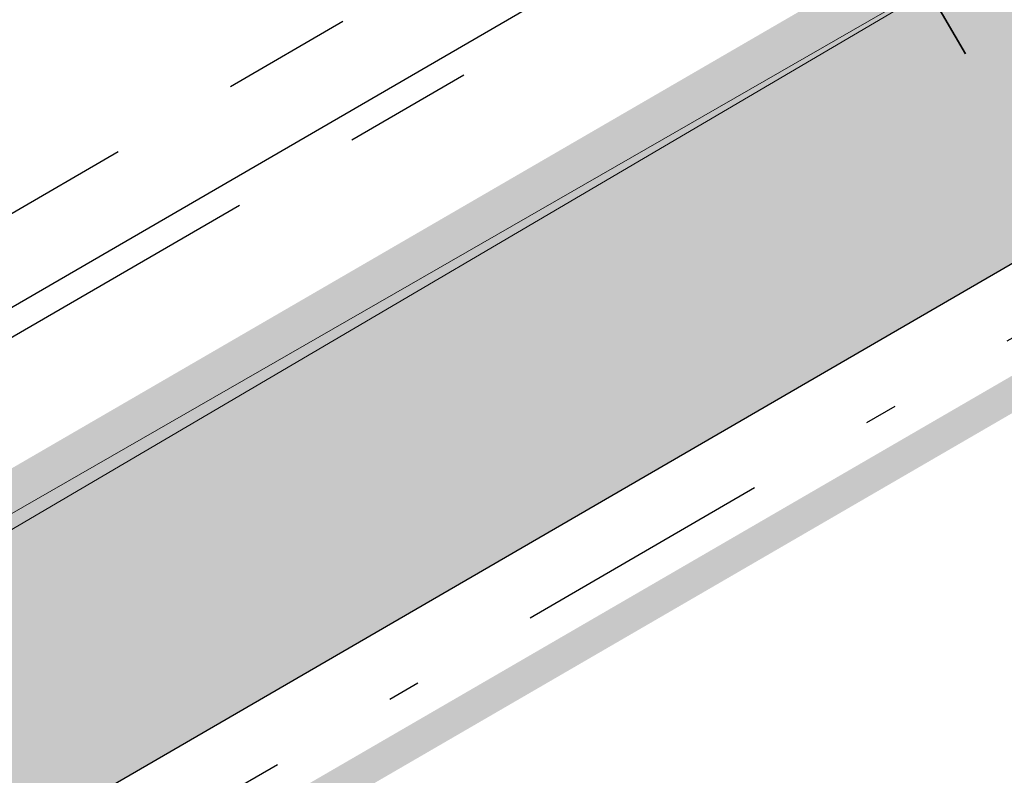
# Model space of a CAD drawing. Header units: metres. Extents: x 163628 to 167855, y 402678 to 405435.
# Tile 396 of 656: x 167378.35 to 167381.38, y 404851.03 to 404853.36. Entities that reach past the tile are written whole.
import ezdxf

# ---------------------------------------------------------------- set-up
doc = ezdxf.new("R2010")
doc.units = ezdxf.units.M
for name, pattern in [('X-CA190022.004-UO-DWM_Snelfietsroute$0$VH-GELEIDEBAND_50X200', [8, 4, -2, 0, -2]), ('X-CA190022.004-UO-DWM_Snelfietsroute$0$VH-OPSLUITBAND_80X200', [14, 8, -2, 2, -2]), ('X-CA190022.004-UO-DWM_Snelfietsroute$0$XX-HIDDEN', [4, 2, -2]), ('X-CA190022.004-UO-WHM_Riolering nieuw$0$RI-HWA_PVC', [6.4, 4, -2.4])]:
    doc.linetypes.add(name, pattern=pattern)
for name, color, linetype, lineweight in [('X-CA190022.004-UO-BGT_Ondergrond$0$GE_316_WGDFietspad_Vlak_GEM', 253, 'Continuous', 9), ('X-CA190022.004-UO-BGT_Ondergrond$0$GE_367_OWGBerm_groenvoorziening_grasenk_GEM', 253, 'Continuous', 9), ('X-CA190022.004-UO-DTM inmeting$0$B-WE-VH-VERHARDING_ASFALT-G', 246, 'Continuous', 0), ('X-CA190022.004-UO-DWM_Snelfietsroute$0$N-WE-GW-WATERGANG_GREPPEL_BODEM-G', 125, 'Continuous', 25), ('X-CA190022.004-UO-DWM_Snelfietsroute$0$N-WE-VH-KANTOPSLUITING_ACHTERKANTBAND-G', 125, 'Continuous', 25), ('X-CA190022.004-UO-DWM_Snelfietsroute$0$N-WE-VH-KANTOPSLUITING_GELEIDEBAND_50X200-G', 125, 'X-CA190022.004-UO-DWM_Snelfietsroute$0$VH-GELEIDEBAND_50X200', 25), ('X-CA190022.004-UO-DWM_Snelfietsroute$0$N-WE-VH-KANTOPSLUITING_OPSLUITBAND_80X200-G', 125, 'X-CA190022.004-UO-DWM_Snelfietsroute$0$VH-OPSLUITBAND_80X200', 25), ('X-CA190022.004-UO-DWM_Snelfietsroute$0$N-WE-VW-MARKERING_LANGS_STREEP_DOORGETROKKEN_010-G', 125, 'Continuous', 25), ('X-CA190022.004-UO-WHM_Riolering nieuw$0$N-WE-RI-HWA_TRANSPORTLEIDING_PVC_160-G', 150, 'X-CA190022.004-UO-WHM_Riolering nieuw$0$RI-HWA_PVC', 35)]:
    doc.layers.add(name, color=color, linetype=linetype, lineweight=lineweight)
doc.layers.add('X-CA190022.004-UO-KL_Wenstracé_v0.3$0$N-WE-KL-TRACE_WENSTRACE-G 1.0m', color=74, linetype='Continuous', lineweight=35, transparency=0.6)

msp = doc.modelspace()

# ---------------------------------------------------------------- linework, layer by layer
at = {"layer": 'X-CA190022.004-UO-BGT_Ondergrond$0$GE_316_WGDFietspad_Vlak_GEM', "flags": 128}
msp.add_lwpolyline([(167368.981, 404846.466), (167381.557, 404853.698), (167382.306, 404854.129), (167386.437, 404856.505), (167387.316, 404857.01), (167388.203, 404857.52), (167398.04, 404863.177)], dxfattribs=at)
at = {"layer": 'X-CA190022.004-UO-BGT_Ondergrond$0$GE_367_OWGBerm_groenvoorziening_grasenk_GEM', "flags": 128}
msp.add_lwpolyline([(167381.557, 404853.698), (167368.981, 404846.466), (167368.252, 404847.792), (167380.788, 404854.987), (167381.557, 404853.698)], dxfattribs=at)
at = {"layer": 'X-CA190022.004-UO-DTM inmeting$0$B-WE-VH-VERHARDING_ASFALT-G'}
msp.add_polyline3d([(167413.376, 404870.576, 9.069), (167409.294, 404868.793, 9.051), (167402.946, 404865.807, 9.04), (167397.19, 404862.576, 9.045), (167392.231, 404859.773, 9.029), (167387.419, 404856.919, 9.034), (167386.497, 404856.528, 9.036), (167382.221, 404854.07, 9.037), (167381.527, 404853.671, 9.03), (167374.765, 404849.697, 9.029), (167368.935, 404846.429, 9.02)], dxfattribs=at)
at = {"layer": 'X-CA190022.004-UO-DWM_Snelfietsroute$0$N-WE-GW-WATERGANG_GREPPEL_BODEM-G', "linetype": 'X-CA190022.004-UO-DWM_Snelfietsroute$0$XX-HIDDEN', "ltscale": 0.2, "flags": 128}
msp.add_lwpolyline([(167368.6192, 404847.1307), (167379.8934, 404853.6742), (167380.4543, 404853.9997)], dxfattribs=at)
at = {"layer": 'X-CA190022.004-UO-DWM_Snelfietsroute$0$N-WE-VH-KANTOPSLUITING_ACHTERKANTBAND-G', "ltscale": 0.2, "flags": 128}
for points in [[(167319.5226, 404816.7296), (167321.4679, 404817.8427), (167322.3338, 404818.3399), (167323.1993, 404818.8378), (167324.0645, 404819.3362), (167324.9294, 404819.8352), (167325.7939, 404820.3348), (167326.6581, 404820.835), (167327.5219, 404821.3358), (167327.7272, 404821.455), (167394.6523, 404860.2976)], [(167368.3425, 404847.6062), (167368.745, 404846.9146), (167381.142, 404854.1097), (167380.7404, 404854.8016)]]:
    msp.add_lwpolyline(points, dxfattribs=at)
at = {"layer": 'X-CA190022.004-UO-DWM_Snelfietsroute$0$N-WE-VH-KANTOPSLUITING_GELEIDEBAND_50X200-G', "ltscale": 0.2, "flags": 128}
msp.add_lwpolyline([(167319.6226, 404816.5564), (167321.5674, 404817.6692), (167322.4334, 404818.1665), (167323.299, 404818.6644), (167324.1643, 404819.1629), (167325.0293, 404819.662), (167325.894, 404820.1617), (167326.7583, 404820.6619), (167327.6222, 404821.1628), (167327.8276, 404821.282), (167394.7527, 404860.1246)], dxfattribs=at)
at = {"layer": 'X-CA190022.004-UO-DWM_Snelfietsroute$0$N-WE-VH-KANTOPSLUITING_OPSLUITBAND_80X200-G', "ltscale": 0.2, "flags": 128}
msp.add_lwpolyline([(167368.2734, 404847.5659), (167368.716, 404846.8053), (167381.2513, 404854.0807), (167380.8096, 404854.8418)], dxfattribs=at)
at = {"layer": 'X-CA190022.004-UO-DWM_Snelfietsroute$0$N-WE-VW-MARKERING_LANGS_STREEP_DOORGETROKKEN_010-G', "const_width": 0.1, "flags": 128}
msp.add_lwpolyline([(167327.9029, 404821.1522), (167394.828, 404859.9949)], dxfattribs=at)
at = {"layer": 'X-CA190022.004-UO-KL_Wenstracé_v0.3$0$N-WE-KL-TRACE_WENSTRACE-G 1.0m', "ltscale": 0.2, "const_width": 1, "flags": 128}
msp.add_lwpolyline([(167369.6499, 404846.3646), (167373.1095, 404848.3725), (167377.4339, 404850.8823), (167381.7583, 404853.3922), (167386.0827, 404855.902), (167387.3651, 404856.6463), (167390.3606, 404858.3849)], dxfattribs=at)
at = {"layer": 'X-CA190022.004-UO-WHM_Riolering nieuw$0$N-WE-RI-HWA_TRANSPORTLEIDING_PVC_160-G', "ltscale": 0.2, "flags": 128}
msp.add_lwpolyline([(167380.8609, 404853.9466), (167384.9419, 404846.9151)], dxfattribs=at)

doc.saveas('drawing.dxf')
